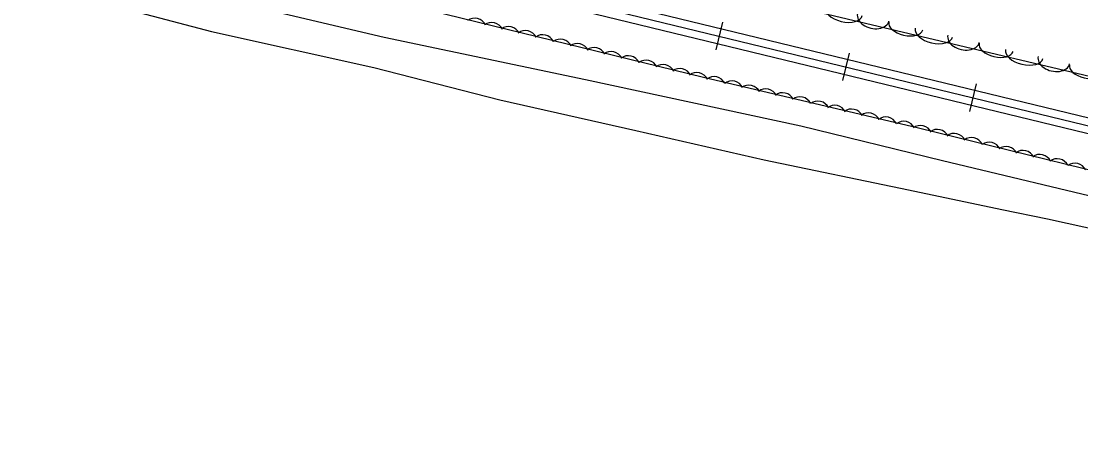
# Model space of a CAD drawing. Extents: x 1441650 to 1491889, y 345904 to 358319.
# Drawn here: x 1455949 to 1456273.5, y 351814.4 to 351947.1 of the extents above; entities that cross this region are included whole.
import ezdxf

# ---------------------------------------------------------------- set-up
doc = ezdxf.new("R2010")
doc.units = 0
for name, color, linetype in [('S_RAILROAD', 7, 'Continuous'), ('S_STREAM', 7, 'Continuous'), ('S_TREE', 7, 'Continuous')]:
    doc.layers.add(name, color=color, linetype=linetype)

msp = doc.modelspace()

# ---------------------------------------------------------------- linework, layer by layer
at = {"layer": 'S_RAILROAD'}
for p, q in [((1456163.74, 351946.83), (1456161.7, 351938.4)), ((1456163.28, 351944.92), (1456163.27, 351944.89)), ((1456162.17, 351940.34), (1456162.19, 351940.44)), ((1456202.62, 351937.41), (1456200.57, 351928.98)), ((1456202.16, 351935.5), (1456202.15, 351935.46)), ((1456201.05, 351930.92), (1456201.07, 351931.02)), ((1456241.49, 351927.98), (1456239.45, 351919.55)), ((1456241.03, 351926.07), (1456241.02, 351926.04)), ((1456239.92, 351921.5), (1456239.95, 351921.6))]:
    msp.add_line(p, q, dxfattribs=at)
for points in [[(1455456.15, 352116.32), (1456682.67, 351819.03)], [(1455455.77, 352113.97), (1456682.11, 351816.72)], [(1455455.4, 352111.66), (1456681.56, 351814.45)], [(1456162.69, 351942.62), (1456162.72, 351942.61)], [(1456201.57, 351933.2), (1456201.6, 351933.19)], [(1456240.44, 351923.77), (1456240.47, 351923.77)]]:
    msp.add_lwpolyline(points, dxfattribs=at)
at = {"layer": 'S_STREAM'}
for points in [[(1455479.84, 352083.61), (1455562.28, 352062.17), (1455717.15, 352024.43), (1455742.05, 352017.68), (1455765.77, 352006.3), (1455781.25, 352001.6), (1455793.4, 351998.55), (1455799.7, 351991.99), (1455807.77, 351987.95), (1455813.35, 351989.47), (1455827.64, 351989.81), (1455840.46, 351984.36), (1455863.33, 351979.58), (1455904.55, 351970.94), (1455959.13, 351956.78), (1456007.3, 351944.02), (1456057.01, 351932.97), (1456095.63, 351923.07), (1456137.28, 351913.68), (1456176.55, 351904.76), (1456220.75, 351895.52), (1456249.31, 351889.55), (1456263.27, 351886.63), (1456302.72, 351878.04)], [(1456285.74, 351891.33), (1456231.15, 351904.45), (1456187.76, 351914.99), (1456121.86, 351929.2), (1456060.18, 351942.11), (1455980.79, 351960.97), (1455932.01, 351973.11), (1455892.95, 351984.25), (1455839.01, 351996.99), (1455805.12, 352007.21), (1455772.85, 352013.96), (1455759.01, 352016.85), (1455738.39, 352018.75)]]:
    msp.add_lwpolyline(points, dxfattribs=at)
at = {"layer": 'S_TREE'}
for points in [[(1455456.05, 352100.82), (1455562.23, 352072.64), (1455637.52, 352056.89), (1455717, 352037.92), (1455786.43, 352019.6), (1455867.01, 352000.29), (1455965.58, 351977.23), (1456069.91, 351951.56), (1456157.96, 351930), (1456223.77, 351914.56), (1456307.86, 351893.94), (1456336.9, 351885.83), (1456408.43, 351868.06), (1456468.65, 351853.16), (1456519.46, 351840.69)], [(1456320.17, 351919.77), (1456184.71, 351951.86), (1456170.5, 351967.09), (1456146.4, 351973.76), (1456129.42, 351987.63), (1456105.13, 352000.35), (1456086.03, 351998.94), (1456062.24, 351994.11), (1456041.79, 352008.02), (1456021.75, 352014.38), (1456001.38, 352015.77), (1455982.81, 352010.15), (1455953.56, 352016.9), (1455925.36, 352031.33)]]:
    msp.add_lwpolyline(points, dxfattribs=at)
for centre, major_axis, ratio, start_param, end_param in [((1456200.87, 351950.22), (5.71, -1.35), 0.550059, 3.141564, 6.283156), ((1456087.93, 351944.42), (-3.54, 0.87), 0.998496, 3.825789, 5.598989), ((1456209.94, 351948.34), (4.82, -1.14), 0.685285, 3.141545, 6.283138), ((1456093.09, 351943.08), (-3.54, 0.87), 0.998496, 3.825789, 5.598989), ((1456098.24, 351941.89), (-3.54, 0.87), 0.998496, 3.825789, 5.598989), ((1456103.4, 351940.67), (-3.54, 0.87), 0.998496, 3.825789, 5.598989), ((1456219.9, 351945.71), (5.2, -1.23), 0.540679, 3.141565, 6.283157), ((1456228.53, 351943.66), (5.71, -1.35), 0.550059, 3.141564, 6.283156), ((1456108.69, 351939.37), (-3.54, 0.87), 0.998496, 3.825789, 5.598989), ((1456114.16, 351937.99), (-3.54, 0.87), 0.998496, 3.825789, 5.598989), ((1456237.6, 351941.78), (4.82, -1.14), 0.685285, 3.141545, 6.283138), ((1456119.33, 351936.65), (-3.54, 0.87), 0.998496, 3.825789, 5.598989), ((1456124.47, 351935.47), (-3.54, 0.87), 0.998496, 3.825789, 5.598989), ((1456129.63, 351934.24), (-3.54, 0.87), 0.998496, 3.825789, 5.598989), ((1456247.56, 351939.15), (5.2, -1.23), 0.540679, 3.141565, 6.283157), ((1456256.19, 351937.11), (5.71, -1.35), 0.550059, 3.141564, 6.283156), ((1456134.92, 351932.94), (-3.54, 0.87), 0.998496, 3.825789, 5.598989), ((1456140.4, 351931.57), (-3.54, 0.87), 0.998496, 3.825789, 5.598989), ((1456145.56, 351930.23), (-3.54, 0.87), 0.998496, 3.825789, 5.598989), ((1456265.26, 351935.23), (4.82, -1.14), 0.685285, 3.141545, 6.283138), ((1456150.71, 351929.04), (-3.54, 0.87), 0.998496, 3.825789, 5.598989), ((1456155.87, 351927.82), (-3.54, 0.87), 0.998496, 3.825789, 5.598989), ((1456275.23, 351932.6), (5.2, -1.23), 0.540679, 3.141565, 6.283157), ((1456161.19, 351926.55), (-3.35, 1.42), 0.998452, 3.996193, 5.769394), ((1456166.68, 351925.23), (-3.35, 1.42), 0.998452, 3.996193, 5.769394), ((1456171.85, 351923.94), (-3.35, 1.42), 0.998452, 3.996193, 5.769394), ((1456177.01, 351922.8), (-3.35, 1.42), 0.998452, 3.996193, 5.769394), ((1456182.18, 351921.63), (-3.35, 1.42), 0.998452, 3.996193, 5.769394), ((1456187.48, 351920.38), (-3.35, 1.42), 0.998452, 3.996193, 5.769394), ((1456192.97, 351919.06), (-3.35, 1.42), 0.998452, 3.996193, 5.769394), ((1456198.15, 351917.77), (-3.35, 1.42), 0.998452, 3.996193, 5.769394), ((1456203.3, 351916.63), (-3.35, 1.42), 0.998452, 3.996193, 5.769394), ((1456208.48, 351915.45), (-3.35, 1.42), 0.998452, 3.996193, 5.769394), ((1456213.77, 351914.21), (-3.35, 1.42), 0.998452, 3.996193, 5.769394), ((1456219.26, 351912.89), (-3.35, 1.42), 0.998452, 3.996193, 5.769394), ((1456224.41, 351911.59), (-3.52, 0.93), 0.998495, 3.842167, 5.615368), ((1456229.56, 351910.4), (-3.52, 0.93), 0.998495, 3.842167, 5.615368), ((1456234.72, 351909.17), (-3.52, 0.93), 0.998495, 3.842167, 5.615368), ((1456240, 351907.88), (-3.52, 0.93), 0.998495, 3.842167, 5.615368), ((1456245.48, 351906.5), (-3.52, 0.93), 0.998495, 3.842167, 5.615368), ((1456250.64, 351905.16), (-3.52, 0.93), 0.998495, 3.842167, 5.615368), ((1456255.79, 351903.97), (-3.52, 0.93), 0.998495, 3.842167, 5.615368), ((1456260.95, 351902.74), (-3.52, 0.93), 0.998495, 3.842167, 5.615368), ((1456266.23, 351901.44), (-3.52, 0.93), 0.998495, 3.842167, 5.615368), ((1456271.71, 351900.07), (-3.52, 0.93), 0.998495, 3.842167, 5.615368)]:
    msp.add_ellipse(centre, major_axis=major_axis, ratio=ratio, start_param=start_param, end_param=end_param, dxfattribs=at)

doc.saveas('drawing.dxf')
